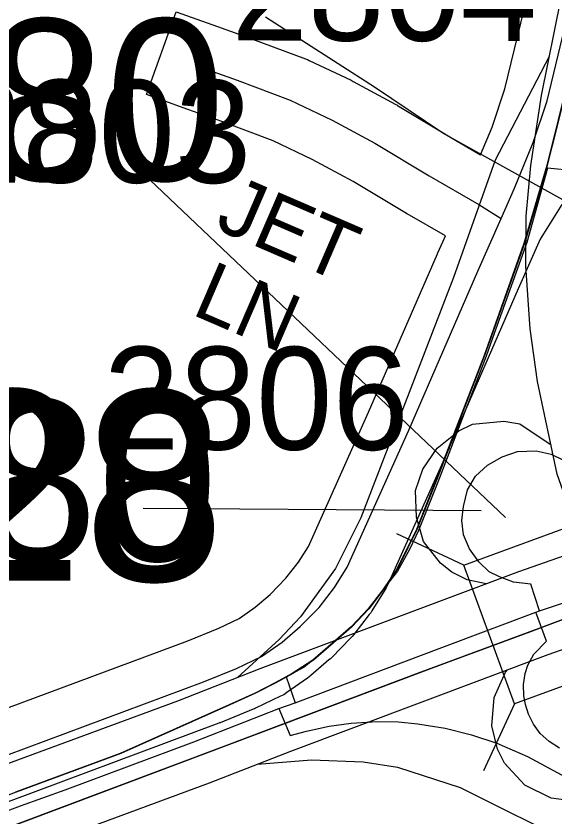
# Model space of a CAD drawing. Extents: x -132.8 to -73.3, y -60 to -26.
# Drawn here: x -125.183 to -124.816, y -42.953 to -42.407 of the extents above; entities that cross this region are included whole.
import ezdxf

# ---------------------------------------------------------------- set-up
doc = ezdxf.new("R2010")
doc.units = 0
for name, color, linetype in [('tdCoDivCarto', 7, 'Continuous'), ('tdCoHydroRiver', 7, 'Continuous'), ('tdCoInt', 7, 'Continuous'), ('tdCoIntCL', 7, 'Continuous'), ('tdCoIntRamp', 7, 'Continuous'), ('tdCoIntRte', 7, 'Continuous'), ('tdCoPrimary', 7, 'Continuous'), ('tdCoSecRdNmbr', 7, 'Continuous'), ('tdCoSecRdTxt', 7, 'Continuous'), ('tdCoSecRteBand', 7, 'Continuous'), ('tdCoSecRteCL', 7, 'Continuous'), ('tdCoSectNmbr', 7, 'Continuous'), ('tdCoStrucNonDivPri', 7, 'Continuous'), ('tdCoStrucPriMaintName', 7, 'Continuous'), ('tdCoSurfGravel', 7, 'Continuous')]:
    doc.layers.add(name, color=color, linetype=linetype)

msp = doc.modelspace()

# ---------------------------------------------------------------- linework, layer by layer
at = {"layer": 'tdCoDivCarto'}
for p, q in [((-124.82235, -42.82338), (-124.77875, -42.80691)), ((-124.83204, -42.82704), (-124.82235, -42.82338)), ((-124.88916, -42.84811), (-124.83204, -42.82704)), ((-124.90627, -42.85442), (-124.88916, -42.84811)), ((-125.03697, -42.90374), (-124.90627, -42.85442)), ((-125.1227, -42.93607), (-125.03697, -42.90374)), ((-125.11144, -42.91021), (-125.18276, -42.93661)), ((-125.11144, -42.91021), (-125.18276, -42.93661)), ((-125.17951, -42.9575), (-125.12271, -42.93607)), ((-125.12271, -42.93607), (-125.1227, -42.93607))]:
    msp.add_line(p, q, dxfattribs=at)
for points in [[(-124.82235, -42.82338), (-124.77875, -42.80691), (-124.76407, -42.80136), (-124.76291, -42.80092), (-124.75638, -42.79845)], [(-124.82235, -42.82338), (-124.77875, -42.80691), (-124.76407, -42.80136), (-124.76291, -42.80092), (-124.75638, -42.79845)], [(-124.82235, -42.82338), (-124.77875, -42.80691), (-124.76407, -42.80136), (-124.76291, -42.80092), (-124.75638, -42.79845)], [(-124.88916, -42.84811), (-124.83204, -42.82704), (-124.82235, -42.82338)], [(-124.88916, -42.84811), (-124.83204, -42.82704), (-124.82235, -42.82338)], [(-124.88916, -42.84811), (-124.83204, -42.82704), (-124.82235, -42.82338)], [(-125.1227, -42.93607), (-125.03697, -42.90374), (-124.90627, -42.85442), (-124.88916, -42.84811)], [(-125.00028, -42.88989), (-124.90627, -42.85442), (-124.88916, -42.84811)], [(-125.00028, -42.88989), (-124.90627, -42.85442), (-124.88916, -42.84811)], [(-125.1227, -42.93607), (-125.03697, -42.90374), (-125.00028, -42.88989)], [(-125.1227, -42.93607), (-125.03697, -42.90374), (-125.00028, -42.88989)], [(-125.11144, -42.91021), (-125.18276, -42.93661)], [(-125.11144, -42.91021), (-125.18276, -42.93661)], [(-126.11077, -43.28755), (-126.10453, -43.28647), (-126.05595, -43.27611), (-126.01797, -43.2665), (-125.96199, -43.24973), (-125.91168, -43.23222), (-125.81649, -43.19621), (-125.74695, -43.16983), (-125.63055, -43.12618), (-125.47149, -43.06674), (-125.32821, -43.01274), (-125.17951, -42.9575), (-125.12271, -42.93607), (-125.1227, -42.93607)], [(-126.11077, -43.28755), (-126.10453, -43.28647), (-126.05595, -43.27611), (-126.01797, -43.2665), (-125.96199, -43.24973), (-125.91168, -43.23222), (-125.81649, -43.19621), (-125.74695, -43.16983), (-125.63055, -43.12618), (-125.47149, -43.06674), (-125.32821, -43.01274), (-125.17951, -42.9575), (-125.12271, -42.93607), (-125.1227, -42.93607)], [(-126.11077, -43.28755), (-126.10453, -43.28647), (-126.05595, -43.27611), (-126.01797, -43.2665), (-125.96199, -43.24973), (-125.91168, -43.23222), (-125.81649, -43.19621), (-125.74695, -43.16983), (-125.63055, -43.12618), (-125.47149, -43.06674), (-125.32821, -43.01274), (-125.17951, -42.9575), (-125.12271, -42.93607), (-125.1227, -42.93607)]]:
    msp.add_lwpolyline(points, dxfattribs=at)
at = {"layer": 'tdCoHydroRiver'}
msp.add_lwpolyline([(-123.82634, -42.31109), (-123.84283, -42.33586), (-123.88031, -42.37739), (-123.94645, -42.42756), (-124.03971, -42.488), (-124.10689, -42.51921), (-124.19943, -42.55444), (-124.29476, -42.57696), (-124.38664, -42.58854), (-124.55561, -42.5916), (-124.72372, -42.56471), (-124.80807, -42.53391), (-124.89197, -42.48734), (-124.93844, -42.45604), (-125.01284, -42.40816)], dxfattribs=at)
at = {"layer": 'tdCoInt'}
for points in [[(-124.80209, -42.75393), (-124.81391, -42.71966), (-124.82747, -42.65658), (-124.83237, -42.6207), (-124.83536, -42.57777), (-124.83512, -42.54388), (-124.83201, -42.50928), (-124.82472, -42.46166), (-124.78451, -42.26236), (-124.75894, -42.14267), (-124.72072, -41.94596), (-124.71458, -41.86425), (-124.70267, -41.37129), (-124.67566, -40.27876), (-124.64652, -39.26414), (-124.64083, -39.08456), (-124.63871, -38.97818), (-124.63906, -38.92043), (-124.64357, -38.85303), (-124.66599, -38.59084), (-124.67634, -38.43448), (-124.67922, -38.36825), (-124.67928, -38.36238)], [(-126.55186, -43.25714), (-126.36026, -43.26458), (-126.30069, -43.26626), (-126.25605, -43.26586), (-126.16483, -43.25693), (-126.1179, -43.2503), (-126.026, -43.2282), (-125.95856, -43.20636), (-125.68881, -43.10485), (-125.19005, -42.91762), (-125.07247, -42.87419), (-125.01639, -42.85224), (-124.84004, -42.7862), (-124.76943, -42.76141), (-124.67519, -42.72546), (-124.66222, -42.72105)], [(-126.56548, -43.31662), (-126.36114, -43.32459), (-126.30169, -43.32627), (-126.25286, -43.32583), (-126.15771, -43.31652), (-126.10709, -43.30937), (-126.01003, -43.28604), (-125.93817, -43.26279), (-125.66785, -43.16107), (-125.16944, -42.97396), (-125.05087, -42.93017), (-124.99552, -42.9085), (-124.8201, -42.8428), (-124.74695, -42.81707), (-124.65502, -42.78198), (-124.64291, -42.77786)]]:
    msp.add_lwpolyline(points, dxfattribs=at)
at = {"layer": 'tdCoIntCL'}
for points in [[(-124.80222, -42.51297), (-124.82057, -42.51124), (-124.83478, -42.56187), (-124.85809, -42.62707), (-124.86246, -42.63927), (-124.89543, -42.72524), (-124.90854, -42.7582), (-124.91042, -42.76212), (-124.91473, -42.77113), (-124.92293, -42.78588), (-124.93286, -42.79872), (-124.94272, -42.81155), (-124.95431, -42.82388), (-124.96689, -42.83473), (-124.98045, -42.84656), (-124.98631, -42.85127), (-124.99857, -42.85794), (-124.99262, -42.87569)], [(-124.82604, -42.81284), (-124.83205, -42.79481), (-124.8438, -42.7934), (-124.85336, -42.78971), (-124.86046, -42.78625), (-124.86738, -42.77951), (-124.87376, -42.77077), (-124.87776, -42.76112), (-124.87904, -42.75128), (-124.87794, -42.74181), (-124.87521, -42.73052), (-124.86957, -42.72123), (-124.86155, -42.71358), (-124.85154, -42.70793), (-124.84097, -42.70429), (-124.82841, -42.70393), (-124.81821, -42.70611), (-124.81019, -42.70994), (-124.802, -42.71631), (-124.79544, -42.72505), (-124.78087, -42.72014)], [(-124.82604, -42.81284), (-124.79539, -42.8026), (-124.78276, -42.79823), (-124.75827, -42.78927), (-124.75819, -42.78924)], [(-124.99262, -42.87569), (-124.89259, -42.838), (-124.89258, -42.838), (-124.82853, -42.81387)], [(-124.81239, -42.90659), (-124.81954, -42.902), (-124.82571, -42.89643), (-124.83015, -42.89026), (-124.83353, -42.88334), (-124.83556, -42.87672), (-124.83677, -42.87092), (-124.83699, -42.8631), (-124.83572, -42.85565), (-124.83406, -42.84986), (-124.83, -42.84241), (-124.82127, -42.8336), (-124.82853, -42.81387)], [(-124.82853, -42.81387), (-124.82604, -42.81284)], [(-126.34172, -43.29455), (-126.30119, -43.29626), (-126.25446, -43.29584), (-126.16127, -43.28672), (-126.1125, -43.27983), (-126.08576, -43.27381), (-126.03929, -43.26263), (-126.01801, -43.25712), (-125.98488, -43.24738), (-125.94836, -43.23458), (-125.93815, -43.23077), (-125.90115, -43.217), (-125.85292, -43.19881), (-125.67833, -43.13296), (-125.58083, -43.09703), (-125.33766, -43.00485), (-125.29792, -42.98999), (-125.17974, -42.94579), (-125.14935, -42.93492), (-125.0617, -42.90219), (-125.0616, -42.90215), (-125.00377, -42.8796)], [(-125.00377, -42.8796), (-124.99262, -42.87569)], [(-125.00377, -42.8796), (-124.99596, -42.89789), (-124.98489, -42.8949), (-124.96931, -42.89164), (-124.95431, -42.88955), (-124.93677, -42.88847), (-124.92231, -42.8887), (-124.90902, -42.89001), (-124.90192, -42.8911), (-124.89031, -42.89287), (-124.87238, -42.89736), (-124.85514, -42.90308), (-124.8342, -42.9122), (-124.79076, -42.93554), (-124.74724, -42.9585), (-124.72195, -42.97212), (-124.70254, -42.98476), (-124.68223, -43.00177), (-124.66673, -43.01847), (-124.65376, -43.01018)]]:
    msp.add_lwpolyline(points, dxfattribs=at)
at = {"layer": 'tdCoIntRamp'}
for points in [[(-124.81936, -42.43508), (-124.8563, -42.50578), (-124.88466, -42.58569)], [(-124.88466, -42.58569), (-124.94785, -42.74961), (-124.96512, -42.78414), (-124.98885, -42.81712), (-125.00334, -42.83254), (-125.03177, -42.85826)], [(-124.86243, -42.79458), (-124.87541, -42.79184), (-124.88589, -42.7866), (-124.8936, -42.78044), (-124.90501, -42.76564), (-124.90994, -42.749), (-124.91056, -42.73081), (-124.90562, -42.71632), (-124.89576, -42.70214), (-124.88096, -42.69012), (-124.87171, -42.6858), (-124.85045, -42.68365), (-124.83935, -42.6855), (-124.81816, -42.69988)], [(-124.74854, -42.89245), (-124.76043, -42.92501), (-124.77184, -42.93426), (-124.78016, -42.93888), (-124.80082, -42.94289), (-124.81808, -42.94073), (-124.83596, -42.93179), (-124.84983, -42.91669), (-124.85476, -42.90713), (-124.85846, -42.89141), (-124.85692, -42.87199), (-124.84921, -42.85473), (-124.84783, -42.85319)], [(-125.01813, -42.91735), (-124.98145, -42.91453), (-124.94631, -42.91576), (-124.92289, -42.91946), (-124.88004, -42.93334), (-124.79989, -42.97341), (-124.71389, -43.01934), (-124.69015, -43.03506), (-124.65737, -43.06122)]]:
    msp.add_lwpolyline(points, dxfattribs=at)
at = {"layer": 'tdCoIntRte'}
for points in [[(-124.78923, -42.39039), (-124.80561, -42.44706), (-124.82114, -42.50945), (-124.83016, -42.54021), (-124.83668, -42.56247), (-124.86381, -42.63892), (-124.89685, -42.72449), (-124.90992, -42.75754), (-124.91609, -42.76987), (-124.92373, -42.78516), (-124.93286, -42.79872), (-124.94272, -42.81155), (-124.94615, -42.8152), (-124.95431, -42.82388), (-124.96689, -42.83473), (-124.98045, -42.84656), (-124.99451, -42.85569), (-125.0061, -42.8621), (-125.01991, -42.86901), (-125.03742, -42.8769), (-125.11182, -42.91021), (-125.18314, -42.93661)], [(-124.78923, -42.39039), (-124.80561, -42.44706), (-124.82114, -42.50945), (-124.83016, -42.54021), (-124.83668, -42.56247), (-124.86381, -42.63892), (-124.89685, -42.72449), (-124.90992, -42.75754), (-124.91609, -42.76987), (-124.92373, -42.78516), (-124.93286, -42.79872), (-124.94272, -42.81155), (-124.94615, -42.8152), (-124.95431, -42.82388), (-124.96689, -42.83473), (-124.98045, -42.84656), (-124.99451, -42.85569), (-125.0061, -42.8621), (-125.01991, -42.86901), (-125.03742, -42.8769), (-125.11182, -42.91021), (-125.18314, -42.93661)], [(-125.32859, -43.01274), (-125.17989, -42.9575), (-125.12309, -42.93607), (-125.12308, -42.93607), (-125.03735, -42.90374), (-125.00066, -42.88989), (-124.90665, -42.85442), (-124.88954, -42.84811), (-124.83242, -42.82704), (-124.82272, -42.82338), (-124.77913, -42.80691), (-124.76445, -42.80136), (-124.76329, -42.80092)], [(-125.32859, -43.01274), (-125.17989, -42.9575), (-125.12309, -42.93607), (-125.12308, -42.93607), (-125.03735, -42.90374), (-125.00066, -42.88989), (-124.90665, -42.85442), (-124.88954, -42.84811), (-124.83242, -42.82704), (-124.82272, -42.82338), (-124.77913, -42.80691), (-124.76445, -42.80136), (-124.76329, -42.80092)]]:
    msp.add_lwpolyline(points, dxfattribs=at)
at = {"layer": 'tdCoPrimary'}
msp.add_line((-125.11144, -42.91021), (-125.18276, -42.93661), dxfattribs=at)
msp.add_line((-125.11144, -42.91021), (-125.18276, -42.93661), dxfattribs=at)
for points in [[(-124.78885, -42.39039), (-124.80523, -42.44706), (-124.81755, -42.49655), (-124.82076, -42.50945), (-124.82978, -42.54021), (-124.8363, -42.56247), (-124.86343, -42.63892), (-124.89647, -42.72449), (-124.90954, -42.75754), (-124.91571, -42.76987), (-124.92335, -42.78516), (-124.92753, -42.79137), (-124.93248, -42.79872), (-124.94234, -42.81155), (-124.95393, -42.82388), (-124.96651, -42.83473), (-124.98007, -42.84656), (-124.99413, -42.85569), (-125.00572, -42.8621), (-125.01953, -42.86901), (-125.03704, -42.8769), (-125.11144, -42.91021), (-125.18276, -42.93661), (-125.21074, -42.94698)], [(-124.78885, -42.39039), (-124.80523, -42.44706), (-124.81755, -42.49655)], [(-124.78885, -42.39039), (-124.80523, -42.44706), (-124.81755, -42.49655)], [(-124.81755, -42.49655), (-124.82076, -42.50945), (-124.82978, -42.54021)], [(-124.81755, -42.49655), (-124.82076, -42.50945), (-124.82978, -42.54021)], [(-124.82978, -42.54021), (-124.8363, -42.56247), (-124.86343, -42.63892), (-124.89647, -42.72449), (-124.90954, -42.75754), (-124.91571, -42.76987), (-124.92335, -42.78516), (-124.92753, -42.79137)], [(-124.82978, -42.54021), (-124.8363, -42.56247), (-124.86343, -42.63892), (-124.89647, -42.72449), (-124.90954, -42.75754), (-124.91571, -42.76987), (-124.92335, -42.78516), (-124.92753, -42.79137)], [(-124.92753, -42.79137), (-124.93248, -42.79872), (-124.94234, -42.81155), (-124.95393, -42.82388), (-124.96651, -42.83473), (-124.98007, -42.84656), (-124.99413, -42.85569), (-125.00572, -42.8621), (-125.01953, -42.86901), (-125.03704, -42.8769), (-125.11144, -42.91021)], [(-124.92753, -42.79137), (-124.93248, -42.79872), (-124.94234, -42.81155), (-124.95393, -42.82388), (-124.96651, -42.83473), (-124.98007, -42.84656), (-124.99413, -42.85569), (-125.00572, -42.8621), (-125.01953, -42.86901), (-125.03704, -42.8769), (-125.11144, -42.91021)], [(-125.32821, -43.01274), (-125.17951, -42.9575), (-125.12271, -42.93607), (-125.1227, -42.93607), (-125.03697, -42.90374), (-124.90627, -42.85442), (-124.88916, -42.84811), (-124.83204, -42.82704), (-124.82235, -42.82338), (-124.77875, -42.80691), (-124.76407, -42.80136), (-124.76291, -42.80092)], [(-124.82235, -42.82338), (-124.77875, -42.80691), (-124.76407, -42.80136), (-124.76291, -42.80092), (-124.75638, -42.79845)], [(-124.82235, -42.82338), (-124.77875, -42.80691), (-124.76407, -42.80136), (-124.76291, -42.80092), (-124.75638, -42.79845)], [(-124.88916, -42.84811), (-124.83204, -42.82704), (-124.82235, -42.82338)], [(-124.88916, -42.84811), (-124.83204, -42.82704), (-124.82235, -42.82338)], [(-125.1227, -42.93607), (-125.03697, -42.90374), (-124.90627, -42.85442), (-124.88916, -42.84811)], [(-125.1227, -42.93607), (-125.03697, -42.90374), (-124.90627, -42.85442), (-124.88916, -42.84811)], [(-126.11077, -43.28755), (-126.10453, -43.28647), (-126.05595, -43.27611), (-126.01797, -43.2665), (-125.96199, -43.24973), (-125.91168, -43.23222), (-125.81649, -43.19621), (-125.74695, -43.16983), (-125.63055, -43.12618), (-125.47149, -43.06674), (-125.32821, -43.01274), (-125.17951, -42.9575), (-125.12271, -42.93607), (-125.1227, -42.93607)], [(-126.11077, -43.28755), (-126.10453, -43.28647), (-126.05595, -43.27611), (-126.01797, -43.2665), (-125.96199, -43.24973), (-125.91168, -43.23222), (-125.81649, -43.19621), (-125.74695, -43.16983), (-125.63055, -43.12618), (-125.47149, -43.06674), (-125.32821, -43.01274), (-125.17951, -42.9575), (-125.12271, -42.93607), (-125.1227, -42.93607)]]:
    msp.add_lwpolyline(points, dxfattribs=at)
at = {"layer": 'tdCoSecRteBand'}
for points in [[(-125.22642, -42.89317), (-125.0658, -42.83341), (-125.04461, -42.82479), (-125.03066, -42.81811), (-125.01985, -42.81053), (-125.0096, -42.80172), (-124.99885, -42.79076), (-124.99025, -42.77976), (-124.98355, -42.76904), (-124.94254, -42.6776), (-124.8955, -42.5695), (-124.89548, -42.56945), (-124.89546, -42.5694), (-124.8917, -42.56084), (-124.89018, -42.55739), (-124.91621, -42.54238), (-124.91644, -42.54225), (-124.91666, -42.54211), (-124.95309, -42.52025), (-124.9809, -42.50517), (-125.00762, -42.4925), (-125.04248, -42.47946), (-125.06571, -42.47115), (-125.09395, -42.46104), (-125.07374, -42.40455), (-125.04549, -42.41465), (-125.02206, -42.42304), (-125.02186, -42.42311), (-125.02166, -42.42319), (-124.98541, -42.43675), (-124.98422, -42.4372), (-124.98307, -42.43774), (-124.95446, -42.4513), (-124.95373, -42.45165), (-124.95301, -42.45204), (-124.92391, -42.46782), (-124.92334, -42.46813), (-124.92278, -42.46847), (-124.88601, -42.49053), (-124.86615, -42.50199), (-124.85841, -42.48323), (-124.84976, -42.45705), (-124.8366, -42.40298)], [(-124.81082, -42.53593), (-124.82558, -42.5595), (-124.8405, -42.59348), (-124.88759, -42.7017), (-124.88765, -42.70185), (-124.88772, -42.702), (-124.92965, -42.79547), (-124.93049, -42.79735), (-124.93158, -42.79909), (-124.94021, -42.8129), (-124.94104, -42.81424), (-124.94202, -42.81548), (-124.95262, -42.82904), (-124.95366, -42.83037), (-124.95484, -42.83157), (-124.96766, -42.84464), (-124.96855, -42.84555), (-124.96952, -42.84638), (-124.98185, -42.85698), (-124.98297, -42.85795), (-124.98417, -42.85879), (-124.99823, -42.86866), (-125.00027, -42.87009), (-125.00252, -42.87117), (-125.01954, -42.8793), (-125.02035, -42.87969), (-125.02118, -42.88003), (-125.04362, -42.88916), (-125.04404, -42.88932), (-125.04446, -42.88948), (-125.20545, -42.94939)]]:
    msp.add_lwpolyline(points, dxfattribs=at)
at = {"layer": 'tdCoSecRteCL'}
for points in [[(-124.85217, -42.54543), (-124.84309, -42.52475), (-124.83026, -42.49367), (-124.82089, -42.46531), (-124.80733, -42.40958), (-124.78415, -42.29787), (-124.7787, -42.27205), (-124.75973, -42.18221), (-124.73384, -42.06137), (-124.72052, -41.99454), (-124.71534, -41.96396), (-124.71189, -41.93881), (-124.70844, -41.90552), (-124.70523, -41.84682), (-124.70292, -41.7661)], [(-125.0556, -42.4429), (-125.03217, -42.45128), (-124.99592, -42.46485), (-124.96731, -42.47841), (-124.93821, -42.49419), (-124.90122, -42.51639), (-124.86744, -42.53587), (-124.85217, -42.54543)], [(-125.21596, -42.92129), (-125.05492, -42.86136), (-125.03248, -42.85224), (-125.01546, -42.8441), (-125.00141, -42.83424), (-124.98908, -42.82363), (-124.97625, -42.81056), (-124.96565, -42.797), (-124.95702, -42.78319), (-124.9151, -42.68973), (-124.86799, -42.58147), (-124.85217, -42.54543)]]:
    msp.add_lwpolyline(points, dxfattribs=at)
at = {"layer": 'tdCoStrucNonDivPri'}
for p, q in [((-124.87766, -42.78174), (-124.66947, -42.70553)), ((-124.87766, -42.78174), (-124.92337, -42.76052)), ((-124.84303, -42.87635), (-124.87766, -42.78174)), ((-124.63484, -42.80013), (-124.84303, -42.87635)), ((-124.84303, -42.87635), (-124.86423, -42.92207)), ((-124.84303, -42.87635), (-124.84303, -42.87635))]:
    msp.add_line(p, q, dxfattribs=at)
at = {"layer": 'tdCoStrucPriMaintName'}
for p, q in [((-125.09622, -42.51484), (-124.84919, -42.74934)), ((-125.09622, -42.51484), (-124.84919, -42.74934)), ((-125.09622, -42.51484), (-124.84919, -42.74934)), ((-125.09622, -42.743), (-124.8658, -42.74463)), ((-125.09622, -42.743), (-124.8658, -42.74463)), ((-125.09622, -42.743), (-124.8658, -42.74463))]:
    msp.add_line(p, q, dxfattribs=at)
at = {"layer": 'tdCoSurfGravel'}
for points in [[(-125.21596, -42.92129), (-125.05492, -42.86136), (-125.03248, -42.85224), (-125.01546, -42.8441), (-125.00141, -42.83424), (-124.98908, -42.82363), (-124.97625, -42.81056), (-124.96565, -42.797), (-124.95702, -42.78319), (-124.9151, -42.68973), (-124.86799, -42.58147), (-124.85217, -42.54543), (-124.84309, -42.52475), (-124.83026, -42.49367), (-124.82089, -42.46531), (-124.80733, -42.40958), (-124.78415, -42.29787), (-124.7787, -42.27205)], [(-125.0556, -42.4429), (-125.03217, -42.45128), (-124.99592, -42.46485), (-124.96731, -42.47841), (-124.93821, -42.49419), (-124.90122, -42.51639), (-124.86744, -42.53587), (-124.85217, -42.54543)]]:
    msp.add_lwpolyline(points, dxfattribs=at)

# ---------------------------------------------------------------- texts
at = {"layer": 'tdCoSecRdNmbr'}
for s, rotation, p in [('2804', 359.9066, (-125.03599, -42.42412)), ('2803', 359.9064, (-125.2307, -42.52091)), ('2806', 359.9065, (-125.12334, -42.70288))]:
    msp.add_text(s, height=0.07, rotation=rotation, dxfattribs=at).set_placement(p)
at = {"layer": 'tdCoSecRdTxt'}
for s, p in [('JET', (-125.04829, -42.55195)), ('LN', (-125.06408, -42.61049))]:
    msp.add_text(s, height=0.04, rotation=336.6434, dxfattribs=at).set_placement(p)
at = {"layer": 'tdCoSectNmbr'}
msp.add_text('28', height=0.13, rotation=359.9064, dxfattribs=at).set_placement((-125.23371, -42.79231))
at = {"layer": 'tdCoStrucPriMaintName'}
for s, p in [('78030L680', (-125.77647, -42.51956)), ('78030L680', (-125.77647, -42.51956)), ('78030L680', (-125.77647, -42.51956)), ('78030R680', (-125.80601, -42.77874)), ('78030R680', (-125.80601, -42.77874)), ('78030R680', (-125.80601, -42.77874))]:
    msp.add_text(s, height=0.11, dxfattribs=at).set_placement(p)

doc.saveas('drawing.dxf')
